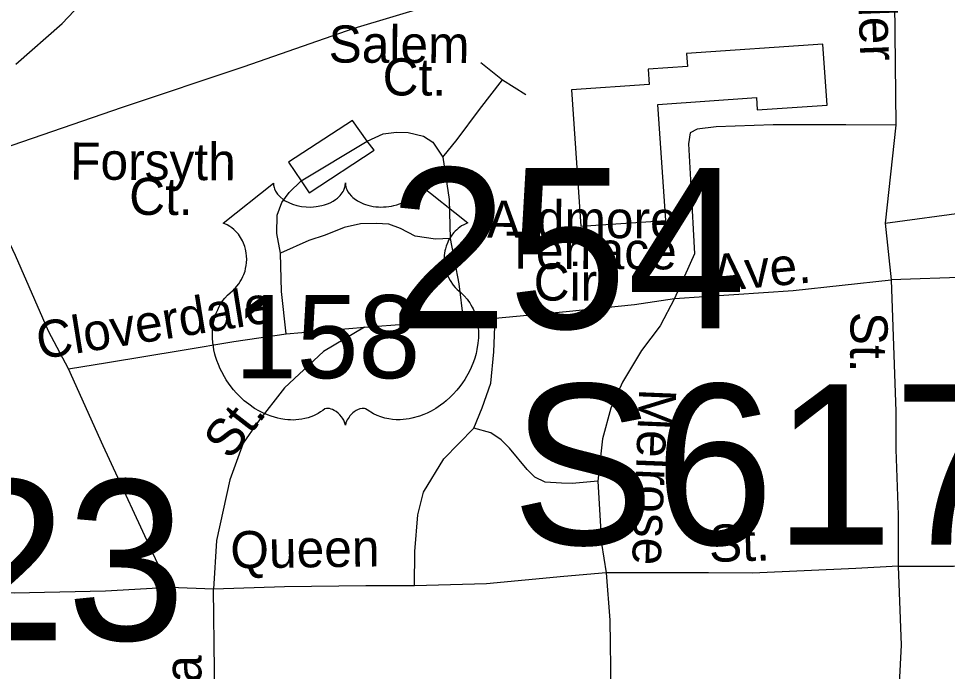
# Model space of a CAD drawing. Extents: x 1547597 to 1699558, y 810033 to 920809.
# Drawn here: x 1621385 to 1623759, y 853152 to 854822 of the extents above; entities that cross this region are included whole.
import ezdxf

# ---------------------------------------------------------------- set-up
doc = ezdxf.new("R2010")
doc.units = 0
for name, color, linetype in [('Exist Cultural Warehouse Building Footprint', 7, 'Continuous'), ('Exist Railroad Mainline', 7, 'Continuous'), ('Exist Road Non-System Type 51', 7, 'Continuous'), ('Exist Road Non-System Type 51 Label', 7, 'Continuous'), ('Exist Road Primary Interstate Structure Cantilever Sign Number Label', 7, 'Continuous'), ('Exist Road Primary Interstate Structure Ovrhead Sign Number Label', 7, 'Continuous'), ('Exist Road Primary US Shield CELL', 7, 'Continuous'), ('Exist Road Primary US Shield Number Label', 7, 'Continuous'), ('Exist Road Primary US UnDivided 4 Lane Attributed', 7, 'Continuous'), ('Exist Road Secondary Structure Standard Bridge Number Label', 7, 'Continuous')]:
    doc.layers.add(name, color=color, linetype=linetype)

msp = doc.modelspace()

# ---------------------------------------------------------------- linework, layer by layer
at = {"layer": 'Exist Cultural Warehouse Building Footprint'}
msp.add_lwpolyline([(1623039, 854305.7), (1623018.7, 854602.8), (1623271, 854620), (1623273.1, 854588.7), (1623451.4, 854600.9), (1623440.7, 854756.8), (1623092.4, 854733), (1623094.7, 854699.3), (1622994.2, 854692.5), (1622996.9, 854653.6), (1622798.2, 854640), (1622822.1, 854290.9)], close=True, dxfattribs=at)
at = {"layer": 'Exist Railroad Mainline'}
msp.add_lwpolyline([(1620826, 854318.2), (1621032.6, 854389.6), (1621343.6, 854489.6), (1621650.5, 854595.6), (1621961.6, 854699.6), (1622242.6, 854798.1), (1622615.9, 854910.1), (1622951.9, 855027.5), (1623255.9, 855128.9), (1623550.6, 855233.7), (1623868.5, 855565)], dxfattribs=at)
at = {"layer": 'Exist Road Non-System Type 51'}
for p, q in [((1622566.7, 854710.1), (1622622, 854665.4)), ((1622622, 854665.4), (1622681.5, 854628.3)), ((1623627, 854549.7), (1623599.9, 854298.6)), ((1622106.7, 854407.3), (1622276.1, 854508.5)), ((1623599.9, 854298.6), (1624222.6, 854384)), ((1623599.9, 854298.6), (1623615, 854154.1)), ((1623885.8, 854163.1), (1623615, 854154.1)), ((1622520.8, 854053.3), (1622602.9, 854056)), ((1622068.8, 854016), (1622268.8, 854033)), ((1621883, 853363.2), (1621771.3, 853366.9))]:
    msp.add_line(p, q, dxfattribs=at)
for points in [[(1623621.7, 855116.1), (1623623, 854978.3), (1623624.1, 854864.3), (1623627, 854549.7)], [(1622469.1, 854467.7), (1622505.9, 854513), (1622562.9, 854590.1), (1622622, 854665.4)], [(1621512.1, 853926.5), (1621461.4, 854023.1), (1621376.5, 854216.4), (1621274, 854433.8), (1621205.7, 854575.6)], [(1622276.1, 854508.5), (1622238.1, 854561.3), (1622074.3, 854455.1), (1622106.7, 854407.3)], [(1623627, 854549.7), (1623499.4, 854550.1), (1623313.7, 854550.9), (1623167.7, 854545.2), (1623119.6, 854539.8), (1623101.6, 854530.2), (1623097, 854502.2), (1623103.4, 854394.2), (1623112.9, 854220.2), (1623061.3, 854105.9)], [(1622276.1, 854508.5), (1622316.3, 854527.9), (1622350.4, 854531.4), (1622380.2, 854531), (1622419.4, 854521.8), (1622443.9, 854506.1), (1622469.1, 854467.7)], [(1622106.7, 854407.3), (1622127.5, 854376.8), (1622293.6, 854485.9), (1622276.1, 854508.5)], [(1622469.1, 854467.7), (1622485.6, 854359.6), (1622487.9, 854259.4)], [(1622053.9, 854222), (1622044.8, 854272.2), (1622045.3, 854319.5), (1622057.8, 854352), (1622076.3, 854377.7), (1622106.7, 854407.3)], [(1622487.9, 854259.4), (1622450.1, 854258), (1622398.2, 854265.5), (1622360.6, 854285.4), (1622331, 854296.5), (1622298.8, 854298.3), (1622258.8, 854296.9), (1622216.8, 854287.6), (1622168.5, 854268.3), (1622126.3, 854255), (1622053.9, 854222)], [(1622487.9, 854259.4), (1622510.4, 854143.5), (1622520.8, 854053.3)], [(1622068.8, 854016), (1622056.4, 854124.1), (1622053.9, 854222)], [(1623061.3, 854105.9), (1623365.2, 854127), (1623615, 854154.1)], [(1623615, 854154.1), (1623627.3, 853817.6), (1623627.3, 853719.8), (1623633.3, 853552.6), (1623633.3, 853421.7)], [(1622602.9, 854056), (1622784.4, 854072.8), (1622959, 854090.9), (1623061.3, 854105.9)], [(1623061.3, 854105.9), (1623025.2, 854036.7), (1622977, 853973.4), (1622928.9, 853892.1), (1622898.8, 853825.9), (1622877.7, 853747.6), (1622865.7, 853639.2)], [(1622268.8, 854033), (1622380.9, 854041.3), (1622520.8, 854053.3)], [(1622548.5, 853775), (1622569.4, 853826.6), (1622592.3, 853890.1), (1622599.5, 853970), (1622602.9, 854056)], [(1621512.1, 853926.5), (1621612, 853942.8), (1621802.4, 853974), (1621934.5, 853996.1), (1622068.8, 854016)], [(1622268.8, 854033), (1622163.9, 853970.7), (1622064.6, 853878.2), (1621995.3, 853789.2), (1621958.6, 853735.9), (1621925.1, 853642.3), (1621890.9, 853486.9), (1621883, 853363.2)], [(1621771.3, 853366.9), (1621740.1, 853429.4), (1621600.9, 853729.1), (1621512.1, 853926.5)], [(1622396.7, 853371.4), (1622397.9, 853459.4), (1622405.4, 853553.1), (1622420.1, 853610.9), (1622471.5, 853696.1), (1622548.5, 853775)], [(1622865.7, 853639.2), (1622799.5, 853633.2), (1622772.2, 853633.7), (1622731.2, 853636.8), (1622704.7, 853649.7), (1622684.9, 853668.9), (1622639.8, 853723.7), (1622618.6, 853744.9), (1622592.3, 853762.3), (1622548.5, 853775)], [(1622865.7, 853639.2), (1622874.7, 853479.6), (1622886.7, 853404.3)], [(1623633.3, 853421.7), (1623525, 853415.6), (1623260.6, 853403.6), (1623148.5, 853404.3), (1622886.7, 853404.3)], [(1623633.3, 853421.7), (1623774.8, 853421.7), (1623908.7, 853427.7), (1624077.2, 853430.7)], [(1623633.3, 853421.7), (1623641.3, 853219.9), (1623636.1, 853121.3)], [(1622886.7, 853404.3), (1622778.4, 853395.3), (1622580.5, 853376.7), (1622396.7, 853371.4)], [(1622886.7, 853404.3), (1622895.8, 853283.9), (1622898.8, 853103.2), (1622898.8, 852973.7)], [(1621771.3, 853366.9), (1621607.2, 853357.4), (1621373.4, 853352.9), (1621227.5, 853353.1)], [(1621882.6, 852949.4), (1621885.8, 853155.2), (1621883, 853363.2)], [(1622396.7, 853371.4), (1622272.8, 853371.3), (1622064.8, 853368.5), (1621883, 853363.2)]]:
    msp.add_lwpolyline(points, dxfattribs=at)
at = {"layer": 'Exist Road Primary US Shield CELL'}
msp.add_lwpolyline([(1622036.3, 854401.7), (1622036.6, 854396.3), (1622037.9, 854390), (1622038.9, 854386.8), (1622041.8, 854380.5), (1622046.7, 854373.2), (1622053.5, 854366), (1622061.2, 854359.6), (1622066.3, 854356.3), (1622075.1, 854351.6), (1622085, 854347.4), (1622096.1, 854344.2), (1622107.5, 854341.9), (1622119.8, 854340.6), (1622132.1, 854340.3), (1622145.3, 854341.3), (1622159.9, 854344.1), (1622166.6, 854345.9), (1622174.1, 854348.5), (1622181.1, 854351.4), (1622188.8, 854355.5), (1622194.9, 854359.4), (1622199.8, 854362.9), (1622206.6, 854369.4), (1622212, 854376.2), (1622214.3, 854380), (1622216.3, 854383.7), (1622219, 854391.4), (1622219.7, 854394.8), (1622220.3, 854401.9), (1622220.7, 854396), (1622221.3, 854392.2), (1622222.3, 854388.6), (1622223.8, 854384.7), (1622226.6, 854379.2), (1622229.6, 854374.7), (1622235.4, 854367.9), (1622238.9, 854364.6), (1622242.2, 854361.9), (1622250.9, 854355.9), (1622261.1, 854350.8), (1622266.1, 854348.5), (1622271.3, 854346.7), (1622277.8, 854344.7), (1622284.6, 854343.2), (1622291.3, 854342), (1622298.1, 854341), (1622305.1, 854340.5), (1622310.8, 854340.3), (1622317.8, 854340.4), (1622324.2, 854340.8), (1622330.9, 854341.6), (1622338.1, 854342.8), (1622344, 854344.1), (1622351.7, 854346.1), (1622358.7, 854348.6), (1622364.9, 854351.3), (1622372.9, 854355.5), (1622379.3, 854359.5), (1622384, 854363.3), (1622389.6, 854368.5), (1622395, 854374.6), (1622398.1, 854379.1), (1622400.3, 854383.7), (1622402.3, 854388.6), (1622403.6, 854393.8), (1622404.2, 854398.2), (1622404.3, 854402.1), (1622532.9, 854299.6), (1622529.9, 854298.5), (1622522.9, 854295.1), (1622517.3, 854291.8), (1622508.5, 854285.6), (1622504.7, 854282.1), (1622500.9, 854278.6), (1622497.4, 854274.8), (1622494.3, 854271.2), (1622490.6, 854266), (1622487.3, 854260.9), (1622484, 854255.2), (1622481.6, 854250.2), (1622477.7, 854239.9), (1622475.8, 854233.4), (1622474.5, 854227.8), (1622473, 854216.3), (1622472.6, 854210.9), (1622472.6, 854205.5), (1622473, 854199.8), (1622473.5, 854194.3), (1622474.5, 854188.6), (1622475.4, 854183.6), (1622477, 854177.4), (1622479.3, 854170.3), (1622482.1, 854163.4), (1622487.9, 854152.2), (1622495.5, 854140.8), (1622500.9, 854134.4), (1622506.2, 854128.9), (1622514.2, 854122.3), (1622518.4, 854118.5), (1622523.4, 854113.5), (1622531.4, 854104.2), (1622534.7, 854099.8), (1622538, 854094.8), (1622541, 854089.7), (1622544.1, 854084.3), (1622546.5, 854079.5), (1622551, 854068.5), (1622554.3, 854057.7), (1622555.8, 854052.1), (1622558.2, 854039.5), (1622559.2, 854033.3), (1622560.1, 854021), (1622560.2, 854006.1), (1622559, 853991.9), (1622556.4, 853975.5), (1622554.2, 853965.6), (1622550.8, 853954.1), (1622547.5, 853944.1), (1622541.6, 853929.5), (1622536.4, 853918.8), (1622529.7, 853906.4), (1622525.1, 853898.9), (1622519.7, 853890.8), (1622512.9, 853881.5), (1622505, 853871.7), (1622495.5, 853861.2), (1622487.8, 853853.6), (1622477.8, 853844.6), (1622471.7, 853839.6), (1622463.1, 853833.1), (1622451.2, 853825.1), (1622439.5, 853818.4), (1622429.6, 853813.3), (1622420.8, 853809.5), (1622409.4, 853805.2), (1622390.4, 853799.9), (1622383.5, 853798.5), (1622375.3, 853797.3), (1622367.6, 853796.5), (1622360.2, 853796), (1622350.2, 853796), (1622340.2, 853796.8), (1622330.8, 853798.2), (1622321, 853800.2), (1622310.7, 853803.3), (1622301.4, 853806.9), (1622292, 853811.5), (1622276.1, 853821.6), (1622271.5, 853824), (1622268.9, 853824.7), (1622262.8, 853825), (1622257, 853823.8), (1622251.1, 853821.4), (1622247.5, 853819.5), (1622242.8, 853816.4), (1622239.1, 853813.5), (1622234.7, 853809.3), (1622231.7, 853805.8), (1622229.4, 853803.1), (1622224.9, 853796), (1622223.3, 853792.7), (1622221.6, 853788.4), (1622220.1, 853782), (1622218.1, 853790), (1622215.8, 853795.4), (1622213, 853799.9), (1622210.2, 853803.9), (1622205.7, 853809.1), (1622201.7, 853813), (1622196.8, 853816.9), (1622191.6, 853820.1), (1622187.5, 853822.2), (1622183.7, 853823.6), (1622179.1, 853824.8), (1622175.3, 853825.1), (1622172.2, 853825), (1622167.9, 853824), (1622162.1, 853819.8), (1622156.6, 853816), (1622150.6, 853812.3), (1622143.4, 853808.5), (1622138.2, 853806.1), (1622131.9, 853803.6), (1622124.7, 853801.2), (1622116.8, 853799.2), (1622108.6, 853797.6), (1622101.5, 853796.4), (1622093.8, 853795.7), (1622086.9, 853795.5), (1622079.7, 853795.6), (1622072.9, 853796.1), (1622065.1, 853796.8), (1622055.4, 853798.2), (1622047.3, 853800.1), (1622038.8, 853802.4), (1622030.1, 853805.1), (1622020.8, 853808.7), (1622009.1, 853813.8), (1622000.9, 853817.9), (1621988.1, 853825.3), (1621973.1, 853835.7), (1621961.7, 853844.9), (1621953.4, 853852.4), (1621941.2, 853864.9), (1621934, 853873), (1621922.7, 853887.6), (1621915.5, 853898.2), (1621910.8, 853905.9), (1621904, 853918.4), (1621900.2, 853926.2), (1621895.4, 853937.6), (1621891.5, 853948), (1621888.4, 853957.9), (1621886.6, 853964.2), (1621884.2, 853975.2), (1621882.7, 853983), (1621881.3, 853993.8), (1621880.5, 854005.1), (1621880.3, 854015.5), (1621880.6, 854024.2), (1621881.6, 854034.3), (1621883.3, 854045), (1621885.4, 854054.2), (1621887.2, 854060.8), (1621889.9, 854068.8), (1621893.6, 854077.7), (1621897.8, 854086.2), (1621901.9, 854093.3), (1621907, 854100.9), (1621912, 854107.4), (1621918.5, 854114.5), (1621925.4, 854121), (1621931.6, 854126.1), (1621939.1, 854133.4), (1621943, 854137.8), (1621947.6, 854144), (1621951.4, 854149.7), (1621954.3, 854154.8), (1621958.2, 854162.3), (1621960.6, 854167.9), (1621963.5, 854176.6), (1621965, 854182.7), (1621966.5, 854190.5), (1621967.5, 854197.9), (1621967.9, 854207.1), (1621967.7, 854214.7), (1621966.7, 854223.5), (1621965, 854232.1), (1621963, 854239.5), (1621959.8, 854248), (1621956.9, 854254.2), (1621952, 854262.7), (1621946.5, 854270.5), (1621940.8, 854276.9), (1621935.1, 854282.6), (1621929.7, 854286.8), (1621924.5, 854290.6), (1621917.9, 854294.5), (1621911.6, 854297.6), (1621907.7, 854299.2)], close=True, dxfattribs=at)
at = {"layer": 'Exist Road Primary US UnDivided 4 Lane Attributed'}
msp.add_lwpolyline([(1621377.2, 854706), (1621496.4, 854809.4), (1621572.6, 854891.2), (1621668.1, 855001.7), (1621761.7, 855114), (1621839.6, 855205.9), (1621968.9, 855361), (1622102.8, 855519.9)], dxfattribs=at)

# ---------------------------------------------------------------- texts
at = {"layer": 'Exist Road Non-System Type 51 Label'}
for s, rotation, p in [('Miller', 272.0938, (1623526, 855016)), ('Salem', 359.7631, (1622177.1, 854709.8)), ('Ct.', 359.7631, (1622315.1, 854625.8)), ('Forsyth', 359.7631, (1621516.2, 854410.4)), ('Ct.', 359.7631, (1621667.2, 854320.3)), ('Ardmore', 359.7631, (1622582.3, 854262)), ('Terrace', 359.7631, (1622629.4, 854182.5)), ('Ave.', 5.535, (1623160.9, 854123.1)), ('Cir.', 359.7631, (1622701.3, 854101.1)), ('Cloverdale', 9.1316, (1621438.1, 853950.3)), ('St.', 269.3672, (1623511.9, 854072.6)), ('Melrose', 267.6724, (1622971.4, 853877)), ('St.', 52.1312, (1621925.7, 853690.3)), ('St.', 1.5841, (1623150.8, 853432.2)), ('Queen', 0.7673, (1621926.5, 853415.9)), ('Mag- nolia', 89.7048, (1621849.2, 852600.7))]:
    msp.add_text(s, height=95, rotation=rotation, dxfattribs=at).set_placement(p)
at = {"layer": 'Exist Road Primary Interstate Structure Cantilever Sign Number Label'}
msp.add_text('L623', height=410.1, dxfattribs=at).set_placement((1620592.1, 853232.3))
at = {"layer": 'Exist Road Primary Interstate Structure Ovrhead Sign Number Label'}
msp.add_text('S617', height=410.1, dxfattribs=at).set_placement((1622644.9, 853476.8))
at = {"layer": 'Exist Road Primary US Shield Number Label'}
msp.add_text('158', height=212.5, dxfattribs=at).set_placement((1621937.4, 853902.4))
at = {"layer": 'Exist Road Secondary Structure Standard Bridge Number Label'}
msp.add_text('254', height=410.1, dxfattribs=at).set_placement((1622330.3, 854029.7))

doc.saveas('drawing.dxf')
